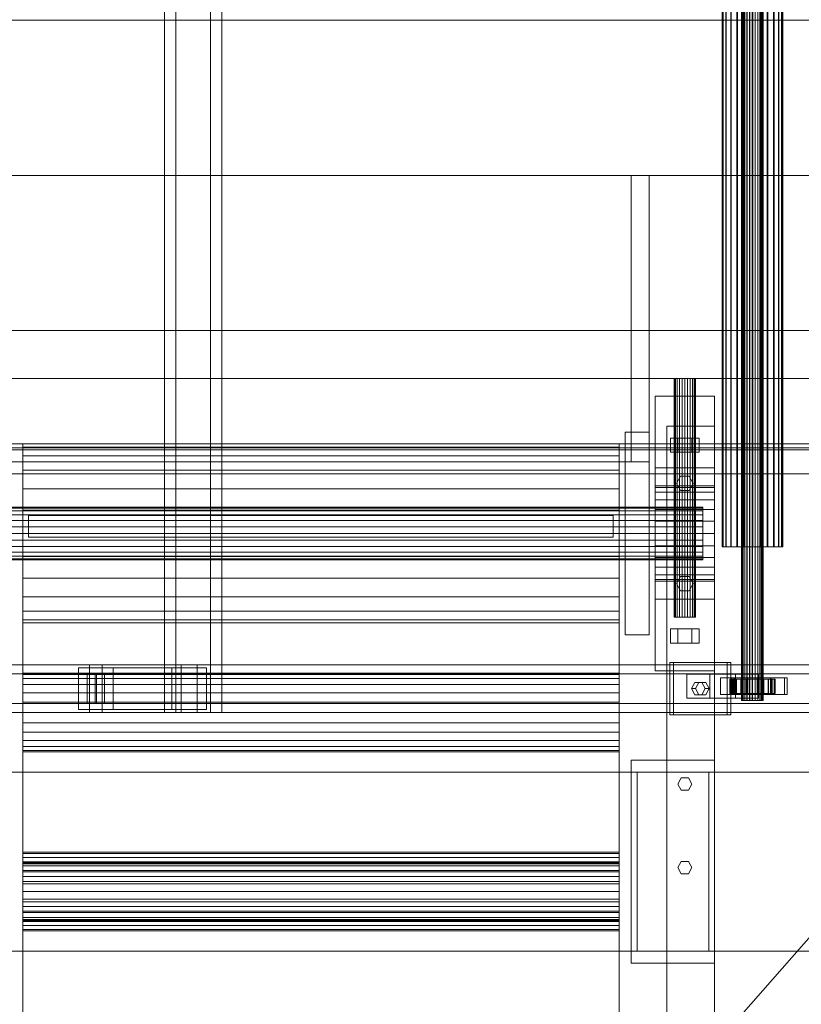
# Model space of a CAD drawing. Header units: millimetres. Extents: x -4738 to 65662, y -68080 to 6847.
# Tile 463 of 656: x 4848 to 5503, y -18694 to -17870. Entities that reach past the tile are written whole.
import ezdxf

# ---------------------------------------------------------------- set-up
doc = ezdxf.new("R2010")
doc.units = ezdxf.units.MM
for name, color, linetype, lineweight in [('COTAS_P', 1, 'Continuous', 0), ('superior_C01', 7, 'Continuous', 0), ('superior_dosificador', 7, 'Continuous', 0)]:
    doc.layers.add(name, color=color, linetype=linetype, lineweight=lineweight)
doc.dimstyles.new('R19_100', dxfattribs={"dimtxt": 250, "dimasz": 150, "dimexe": 150, "dimexo": 80, "dimgap": 100, "dimtad": 1, "dimtih": 1, "dimtoh": 1, "dimdsep": 46, "dimcen": 0.09, "dimadec": 0, "dimazin": 0, "dimtfac": 1, "dimtdec": 4, "dimtofl": 0, "dimtmove": 0, "dimatfit": 3, "dimfxl": 1, "dimtolj": 1, "dimtzin": 0, "dimarcsym": 0})

# ---------------------------------------------------------------- blocks, each defined once
blk = doc.blocks.new('DIM_R31_36')
at = {"layer": 'COTAS_P'}
for p, q in [((4250, -17250), (4400, -17205)), ((5950, -17250), (5800, -17205)), ((4250, -18150), (4250, -17250)), ((5950, -17250), (4250, -17250)), ((4250, -17250), (4400, -17295)), ((5950, -17250), (5800, -17295)), ((5950, -18150), (5950, -17250))]:
    blk.add_line(p, q, dxfattribs=at)
blk.add_text('1700 P', height=250, rotation=180, dxfattribs=at).set_placement((5100, -17350))

msp = doc.modelspace()

# ---------------------------------------------------------------- linework, layer by layer
at = {"layer": 'superior_C01'}
for p, q in [((4968.89, -17550), (4968.89, -18450)), ((4978.326, -18450), (4978.326, -17550)), ((5007.408, -18450), (5007.408, -17550)), ((5016.845, -17550), (5016.845, -18450)), ((5452.632, -18440), (5452.632, -17560)), ((5452.912, -18440), (5452.912, -17560)), ((5452.965, -18440), (5452.965, -17560)), ((5453.787, -18440), (5453.787, -17560)), ((5453.888, -18440), (5453.888, -17560)), ((5455.196, -18440), (5455.196, -17560)), ((5455.339, -18440), (5455.339, -17560)), ((5457.044, -18440), (5457.044, -17560)), ((5457.219, -18440), (5457.219, -17560)), ((5459.205, -18440), (5459.205, -17560)), ((5459.399, -18440), (5459.399, -17560)), ((5461.531, -18440), (5461.531, -17560)), ((5461.732, -18440), (5461.732, -17560)), ((5463.863, -18440), (5463.863, -17560)), ((5464.058, -18440), (5464.058, -17560)), ((5466.044, -18440), (5466.044, -17560)), ((5466.218, -18440), (5466.218, -17560)), ((5467.924, -18440), (5467.924, -17560)), ((5468.066, -18440), (5468.066, -17560)), ((5469.375, -18440), (5469.375, -17560)), ((5469.475, -18440), (5469.475, -17560)), ((5470.298, -17560), (5470.298, -18440)), ((5470.35, -18440), (5470.35, -17560)), ((5470.631, -18440), (5470.631, -17560)), ((5436.233, -18311.15), (5436.233, -17688.85)), ((5437.025, -18311.15), (5437.025, -17688.85)), ((5437.172, -18311.15), (5437.172, -17688.85)), ((5439.493, -18311.15), (5439.493, -17688.85)), ((5439.778, -18311.15), (5439.778, -17688.85)), ((5443.471, -18311.15), (5443.471, -17688.85)), ((5443.873, -18311.15), (5443.873, -17688.85)), ((5448.686, -18311.15), (5448.686, -17688.85)), ((5449.178, -18311.15), (5449.178, -17688.85)), ((5454.783, -18311.15), (5454.783, -17688.85)), ((5455.332, -18311.15), (5455.332, -17688.85)), ((5461.347, -18311.15), (5461.347, -17688.85)), ((5461.916, -18311.15), (5461.916, -17688.85)), ((5467.93, -18311.15), (5467.93, -17688.85)), ((5468.479, -18311.15), (5468.479, -17688.85)), ((5474.084, -18311.15), (5474.084, -17688.85)), ((5474.577, -18311.15), (5474.577, -17688.85)), ((5479.39, -18311.15), (5479.39, -17688.85)), ((5479.792, -18311.15), (5479.792, -17688.85)), ((5483.485, -18311.15), (5483.485, -17688.85)), ((5483.769, -18311.15), (5483.769, -17688.85)), ((5486.091, -17688.85), (5486.091, -18311.15)), ((5486.238, -18311.15), (5486.238, -17688.85)), ((5487.03, -18311.15), (5487.03, -17688.85)), ((4752.863, -17870), (5697.022, -17870)), ((5698.63, -17870), (4754.471, -17870)), ((4752.863, -18000), (5697.022, -18000)), ((5698.63, -18000), (4754.471, -18000)), ((4752.863, -18130), (5697.022, -18130)), ((5698.63, -18130), (4754.471, -18130)), ((5678.578, -18228.298), (4734.419, -18228.298)), ((4736.026, -18228.298), (5680.186, -18228.298)), ((10242.208, -18250), (1103.221, -18250)), ((1104.577, -18250), (10243.564, -18250)), ((5437.172, -18311.15), (5436.233, -18311.15)), ((5436.233, -18311.15), (5437.025, -18311.15)), ((5437.025, -18311.15), (5439.493, -18311.15)), ((5439.778, -18311.15), (5437.172, -18311.15)), ((5439.493, -18311.15), (5443.471, -18311.15)), ((5443.873, -18311.15), (5439.778, -18311.15)), ((5443.471, -18311.15), (5448.686, -18311.15)), ((5449.178, -18311.15), (5443.873, -18311.15)), ((5448.686, -18311.15), (5454.783, -18311.15)), ((5455.332, -18311.15), (5449.178, -18311.15)), ((5454.783, -18311.15), (5461.347, -18311.15)), ((5461.916, -18311.15), (5455.332, -18311.15)), ((5461.347, -18311.15), (5467.93, -18311.15)), ((5468.479, -18311.15), (5461.916, -18311.15)), ((5467.93, -18311.15), (5474.084, -18311.15)), ((5474.577, -18311.15), (5468.479, -18311.15)), ((5474.084, -18311.15), (5479.39, -18311.15)), ((5479.792, -18311.15), (5474.577, -18311.15)), ((5479.39, -18311.15), (5483.485, -18311.15)), ((5483.769, -18311.15), (5479.792, -18311.15)), ((5483.485, -18311.15), (5486.091, -18311.15)), ((5486.238, -18311.15), (5483.769, -18311.15)), ((5486.091, -18311.15), (5487.03, -18311.15)), ((5487.03, -18311.15), (5486.238, -18311.15)), ((4905.916, -18410), (3750.355, -18410)), ((3761.139, -18410), (4916.701, -18410)), ((4982.757, -18410), (3827.195, -18410)), ((3840.676, -18410), (4996.238, -18410)), ((4925.753, -18412.5), (4896.864, -18412.5)), ((4896.864, -18412.5), (4896.864, -18447.5)), ((4975.053, -18412.5), (4896.864, -18412.5)), ((4905.916, -18410), (4905.916, -18450)), ((4916.701, -18410), (4905.916, -18410)), ((6061.478, -18410), (4905.916, -18410)), ((4916.701, -18450), (4916.701, -18410)), ((4916.701, -18410), (6072.263, -18410)), ((4925.753, -18447.5), (4925.753, -18412.5)), ((4925.753, -18412.5), (5003.942, -18412.5)), ((4975.053, -18447.5), (4975.053, -18412.5)), ((4975.053, -18412.5), (5003.942, -18412.5)), ((4982.757, -18410), (4982.757, -18450)), ((4996.238, -18410), (4982.757, -18410)), ((6138.318, -18410), (4982.757, -18410)), ((4996.238, -18450), (4996.238, -18410)), ((4996.238, -18410), (6151.799, -18410)), ((5003.942, -18412.5), (5003.942, -18447.5)), ((5440.44, -18408), (5392.292, -18408)), ((5392.292, -18408), (5392.292, -18452)), ((5395.527, -18408), (5392.292, -18408)), ((5395.527, -18452), (5395.527, -18408)), ((5395.527, -18408), (5443.675, -18408)), ((5440.44, -18452), (5440.44, -18408)), ((5440.44, -18408), (5443.675, -18408)), ((5443.675, -18408), (5443.675, -18452)), ((4903.985, -18417.5), (3826.611, -18417.5)), ((3841.26, -18417.5), (4918.633, -18417.5)), ((4903.985, -18417.5), (4903.985, -18442.5)), ((4918.633, -18417.5), (4903.985, -18417.5)), ((4910.771, -18417.5), (4911.847, -18417.5)), ((4910.771, -18442.5), (4910.771, -18417.5)), ((6144.521, -18417.5), (4910.771, -18417.5)), ((4911.847, -18417.5), (4911.847, -18442.5)), ((4911.847, -18417.5), (6145.597, -18417.5)), ((4918.633, -18442.5), (4918.633, -18417.5)), ((5425.996, -18418), (5406.736, -18418)), ((5406.736, -18418), (5406.736, -18438)), ((5447.418, -18418), (5406.736, -18418)), ((5425.996, -18438), (5425.996, -18418)), ((5425.996, -18418), (5466.677, -18418)), ((5446.34, -18421), (5434.784, -18421)), ((5434.784, -18421), (5434.784, -18435)), ((5446.108, -18421), (5434.784, -18421)), ((5443.225, -18422), (5442.632, -18422)), ((5442.632, -18422), (5452.632, -18422)), ((5442.632, -18434), (5442.632, -18422)), ((5442.632, -18422), (5443.335, -18422)), ((5445.071, -18422), (5443.225, -18422)), ((5443.225, -18422), (5452.912, -18422)), ((5443.225, -18434), (5443.225, -18422)), ((5443.335, -18422), (5452.965, -18422)), ((5443.335, -18434), (5443.335, -18422)), ((5443.335, -18422), (5445.284, -18422)), ((5488.633, -18421), (5444.336, -18421)), ((5444.336, -18421), (5444.336, -18435)), ((5446.493, -18421), (5444.336, -18421)), ((5448.047, -18422), (5445.071, -18422)), ((5445.071, -18422), (5453.787, -18422)), ((5445.071, -18434), (5445.071, -18422)), ((5445.284, -18422), (5453.888, -18422)), ((5445.284, -18434), (5445.284, -18422)), ((5445.284, -18422), (5448.347, -18422)), ((5446.108, -18435), (5446.108, -18421)), ((5446.108, -18421), (5457.664, -18421)), ((5446.34, -18435), (5446.34, -18421)), ((5446.34, -18421), (5457.664, -18421)), ((5446.493, -18435), (5446.493, -18421)), ((5446.493, -18421), (5490.79, -18421)), ((5447.418, -18438), (5447.418, -18418)), ((5447.418, -18418), (5466.677, -18418)), ((5451.948, -18422), (5448.047, -18422)), ((5448.047, -18422), (5455.196, -18422)), ((5448.047, -18434), (5448.047, -18422)), ((5448.347, -18422), (5455.339, -18422)), ((5448.347, -18434), (5448.347, -18422)), ((5448.347, -18422), (5452.316, -18422)), ((5456.509, -18422), (5451.948, -18422)), ((5451.948, -18422), (5457.044, -18422)), ((5451.948, -18434), (5451.948, -18422)), ((5452.316, -18422), (5457.219, -18422)), ((5452.316, -18434), (5452.316, -18422)), ((5452.316, -18422), (5456.919, -18422)), ((5452.632, -18422), (5452.912, -18422)), ((5452.632, -18422), (5452.632, -18434)), ((5452.965, -18422), (5452.632, -18422)), ((5452.912, -18422), (5453.787, -18422)), ((5452.912, -18422), (5452.912, -18434)), ((5452.965, -18422), (5452.965, -18434)), ((5453.888, -18422), (5452.965, -18422)), ((5453.787, -18422), (5455.196, -18422)), ((5453.787, -18422), (5453.787, -18434)), ((5453.888, -18422), (5453.888, -18434)), ((5455.339, -18422), (5453.888, -18422)), ((5455.196, -18422), (5457.044, -18422)), ((5455.196, -18422), (5455.196, -18434)), ((5455.339, -18422), (5455.339, -18434)), ((5457.219, -18422), (5455.339, -18422)), ((5461.419, -18422), (5456.509, -18422)), ((5456.509, -18422), (5459.205, -18422)), ((5456.509, -18434), (5456.509, -18422)), ((5456.919, -18422), (5459.399, -18422)), ((5456.919, -18434), (5456.919, -18422)), ((5456.919, -18422), (5461.844, -18422)), ((5457.044, -18422), (5459.205, -18422)), ((5457.044, -18422), (5457.044, -18434)), ((5457.219, -18422), (5457.219, -18434)), ((5459.399, -18422), (5457.219, -18422)), ((5457.664, -18421), (5457.664, -18435)), ((5459.205, -18422), (5461.531, -18422)), ((5459.205, -18422), (5459.205, -18434)), ((5459.399, -18422), (5459.399, -18434)), ((5461.732, -18422), (5459.399, -18422)), ((5466.343, -18422), (5461.419, -18422)), ((5461.419, -18422), (5461.531, -18422)), ((5461.419, -18434), (5461.419, -18422)), ((5461.531, -18422), (5463.863, -18422)), ((5461.531, -18422), (5461.531, -18434)), ((5461.844, -18422), (5461.732, -18422)), ((5461.732, -18422), (5461.732, -18434)), ((5464.058, -18422), (5461.732, -18422)), ((5461.844, -18434), (5461.844, -18422)), ((5461.844, -18422), (5466.754, -18422)), ((5466.343, -18422), (5463.863, -18422)), ((5463.863, -18422), (5466.044, -18422)), ((5463.863, -18422), (5463.863, -18434)), ((5466.754, -18422), (5464.058, -18422)), ((5464.058, -18422), (5464.058, -18434)), ((5466.218, -18422), (5464.058, -18422)), ((5477.155, -18421), (5465.599, -18421)), ((5465.599, -18421), (5465.599, -18435)), ((5476.923, -18421), (5465.599, -18421)), ((5470.946, -18422), (5466.044, -18422)), ((5466.044, -18422), (5467.924, -18422)), ((5466.044, -18422), (5466.044, -18434)), ((5471.315, -18422), (5466.218, -18422)), ((5466.218, -18422), (5466.218, -18434)), ((5468.066, -18422), (5466.218, -18422)), ((5470.946, -18422), (5466.343, -18422)), ((5466.343, -18434), (5466.343, -18422)), ((5466.677, -18418), (5466.677, -18438)), ((5466.754, -18434), (5466.754, -18422)), ((5466.754, -18422), (5471.315, -18422)), ((5474.915, -18422), (5467.924, -18422)), ((5467.924, -18422), (5469.375, -18422)), ((5467.924, -18422), (5467.924, -18434)), ((5475.216, -18422), (5468.066, -18422)), ((5468.066, -18422), (5468.066, -18434)), ((5469.475, -18422), (5468.066, -18422)), ((5477.978, -18422), (5469.375, -18422)), ((5469.375, -18422), (5470.298, -18422)), ((5469.375, -18422), (5469.375, -18434)), ((5478.191, -18422), (5469.475, -18422)), ((5469.475, -18422), (5469.475, -18434)), ((5470.35, -18422), (5469.475, -18422)), ((5470.298, -18422), (5479.928, -18422)), ((5470.298, -18434), (5470.298, -18422)), ((5470.298, -18422), (5470.631, -18422)), ((5480.038, -18422), (5470.35, -18422)), ((5470.35, -18422), (5470.35, -18434)), ((5470.631, -18422), (5470.35, -18422)), ((5480.63, -18422), (5470.631, -18422)), ((5470.631, -18422), (5470.631, -18434)), ((5474.915, -18422), (5470.946, -18422)), ((5470.946, -18434), (5470.946, -18422)), ((5471.315, -18434), (5471.315, -18422)), ((5471.315, -18422), (5475.216, -18422)), ((5477.978, -18422), (5474.915, -18422)), ((5474.915, -18434), (5474.915, -18422)), ((5475.216, -18434), (5475.216, -18422)), ((5475.216, -18422), (5478.191, -18422)), ((5476.923, -18435), (5476.923, -18421)), ((5476.923, -18421), (5488.478, -18421)), ((5477.155, -18435), (5477.155, -18421)), ((5477.155, -18421), (5488.478, -18421)), ((5479.928, -18422), (5477.978, -18422)), ((5477.978, -18434), (5477.978, -18422)), ((5478.191, -18434), (5478.191, -18422)), ((5478.191, -18422), (5480.038, -18422)), ((5479.928, -18422), (5479.928, -18434)), ((5480.63, -18422), (5479.928, -18422)), ((5480.038, -18434), (5480.038, -18422)), ((5480.038, -18422), (5480.63, -18422)), ((5480.63, -18434), (5480.63, -18422)), ((5488.478, -18421), (5488.478, -18435)), ((5488.633, -18435), (5488.633, -18421)), ((5488.633, -18421), (5490.79, -18421)), ((5490.79, -18421), (5490.79, -18435)), ((5410.588, -18430), (5413.477, -18424.804)), ((5413.477, -18435.196), (5410.588, -18430)), ((5410.588, -18430), (5413.823, -18430)), ((5413.477, -18424.804), (5419.255, -18424.804)), ((5416.712, -18424.804), (5413.477, -18424.804)), ((5416.712, -18424.804), (5413.823, -18430)), ((5413.823, -18430), (5416.712, -18435.196)), ((5422.49, -18424.804), (5416.712, -18424.804)), ((5419.255, -18424.804), (5422.144, -18430)), ((5422.49, -18424.804), (5419.255, -18424.804)), ((5422.144, -18430), (5419.255, -18435.196)), ((5425.379, -18430), (5422.144, -18430)), ((5425.379, -18430), (5422.49, -18424.804)), ((5422.49, -18435.196), (5425.379, -18430)), ((5406.736, -18438), (5425.996, -18438)), ((5406.736, -18438), (5447.418, -18438)), ((5419.255, -18435.196), (5413.477, -18435.196)), ((5416.712, -18435.196), (5413.477, -18435.196)), ((5416.712, -18435.196), (5422.49, -18435.196)), ((5422.49, -18435.196), (5419.255, -18435.196)), ((5466.677, -18438), (5425.996, -18438)), ((5434.784, -18435), (5446.34, -18435)), ((5434.784, -18435), (5446.108, -18435)), ((5452.632, -18434), (5442.632, -18434)), ((5442.632, -18434), (5443.225, -18434)), ((5443.335, -18434), (5442.632, -18434)), ((5452.912, -18434), (5443.225, -18434)), ((5443.225, -18434), (5445.071, -18434)), ((5452.965, -18434), (5443.335, -18434)), ((5445.284, -18434), (5443.335, -18434)), ((5444.336, -18435), (5488.633, -18435)), ((5444.336, -18435), (5446.493, -18435)), ((5453.787, -18434), (5445.071, -18434)), ((5445.071, -18434), (5448.047, -18434)), ((5453.888, -18434), (5445.284, -18434)), ((5448.347, -18434), (5445.284, -18434)), ((5457.664, -18435), (5446.108, -18435)), ((5457.664, -18435), (5446.34, -18435)), ((5490.79, -18435), (5446.493, -18435)), ((5466.677, -18438), (5447.418, -18438)), ((5455.196, -18434), (5448.047, -18434)), ((5448.047, -18434), (5451.948, -18434)), ((5455.339, -18434), (5448.347, -18434)), ((5452.316, -18434), (5448.347, -18434)), ((5457.044, -18434), (5451.948, -18434)), ((5451.948, -18434), (5456.509, -18434)), ((5457.219, -18434), (5452.316, -18434)), ((5456.919, -18434), (5452.316, -18434)), ((5452.912, -18434), (5452.632, -18434)), ((5452.632, -18434), (5452.965, -18434)), ((5453.787, -18434), (5452.912, -18434)), ((5452.965, -18434), (5453.888, -18434)), ((5455.196, -18434), (5453.787, -18434)), ((5453.888, -18434), (5455.339, -18434)), ((5457.044, -18434), (5455.196, -18434)), ((5455.339, -18434), (5457.219, -18434)), ((5459.205, -18434), (5456.509, -18434)), ((5456.509, -18434), (5461.419, -18434)), ((5459.399, -18434), (5456.919, -18434)), ((5461.844, -18434), (5456.919, -18434)), ((5459.205, -18434), (5457.044, -18434)), ((5457.219, -18434), (5459.399, -18434)), ((5461.531, -18434), (5459.205, -18434)), ((5459.399, -18434), (5461.732, -18434)), ((5461.531, -18434), (5461.419, -18434)), ((5461.419, -18434), (5466.343, -18434)), ((5463.863, -18434), (5461.531, -18434)), ((5461.732, -18434), (5461.844, -18434)), ((5461.732, -18434), (5464.058, -18434)), ((5466.754, -18434), (5461.844, -18434)), ((5466.044, -18434), (5463.863, -18434)), ((5463.863, -18434), (5466.343, -18434)), ((5464.058, -18434), (5466.754, -18434)), ((5464.058, -18434), (5466.218, -18434)), ((5465.599, -18435), (5477.155, -18435)), ((5465.599, -18435), (5476.923, -18435)), ((5467.924, -18434), (5466.044, -18434)), ((5466.044, -18434), (5470.946, -18434)), ((5466.218, -18434), (5471.315, -18434)), ((5466.218, -18434), (5468.066, -18434)), ((5466.343, -18434), (5470.946, -18434)), ((5471.315, -18434), (5466.754, -18434)), ((5469.375, -18434), (5467.924, -18434)), ((5467.924, -18434), (5474.915, -18434)), ((5468.066, -18434), (5475.216, -18434)), ((5468.066, -18434), (5469.475, -18434)), ((5470.298, -18434), (5469.375, -18434)), ((5469.375, -18434), (5477.978, -18434)), ((5469.475, -18434), (5478.191, -18434)), ((5469.475, -18434), (5470.35, -18434)), ((5479.928, -18434), (5470.298, -18434)), ((5470.631, -18434), (5470.298, -18434)), ((5470.35, -18434), (5480.038, -18434)), ((5470.35, -18434), (5470.631, -18434)), ((5470.631, -18434), (5480.63, -18434)), ((5470.946, -18434), (5474.915, -18434)), ((5475.216, -18434), (5471.315, -18434)), ((5474.915, -18434), (5477.978, -18434)), ((5478.191, -18434), (5475.216, -18434)), ((5488.478, -18435), (5476.923, -18435)), ((5488.478, -18435), (5477.155, -18435)), ((5477.978, -18434), (5479.928, -18434)), ((5480.038, -18434), (5478.191, -18434)), ((5479.928, -18434), (5480.63, -18434)), ((5480.63, -18434), (5480.038, -18434)), ((5490.79, -18435), (5488.633, -18435)), ((3826.611, -18442.5), (4903.985, -18442.5)), ((3841.26, -18442.5), (4918.633, -18442.5)), ((4903.985, -18442.5), (4918.633, -18442.5)), ((4911.847, -18442.5), (4910.771, -18442.5)), ((4910.771, -18442.5), (6144.521, -18442.5)), ((4911.847, -18442.5), (6145.597, -18442.5)), ((5452.965, -18440), (5452.632, -18440)), ((5452.632, -18440), (5452.912, -18440)), ((5452.912, -18440), (5453.787, -18440)), ((5453.888, -18440), (5452.965, -18440)), ((5453.787, -18440), (5455.196, -18440)), ((5455.339, -18440), (5453.888, -18440)), ((5455.196, -18440), (5457.044, -18440)), ((5457.219, -18440), (5455.339, -18440)), ((5457.044, -18440), (5459.205, -18440)), ((5459.399, -18440), (5457.219, -18440)), ((5459.205, -18440), (5461.531, -18440)), ((5461.732, -18440), (5459.399, -18440)), ((5461.531, -18440), (5463.863, -18440)), ((5464.058, -18440), (5461.732, -18440)), ((5463.863, -18440), (5466.044, -18440)), ((5466.218, -18440), (5464.058, -18440)), ((5466.044, -18440), (5467.924, -18440)), ((5468.066, -18440), (5466.218, -18440)), ((5467.924, -18440), (5469.375, -18440)), ((5469.475, -18440), (5468.066, -18440)), ((5469.375, -18440), (5470.298, -18440)), ((5470.35, -18440), (5469.475, -18440)), ((5470.298, -18440), (5470.631, -18440)), ((5470.631, -18440), (5470.35, -18440)), ((3750.355, -18450), (4905.916, -18450)), ((3761.139, -18450), (4916.701, -18450)), ((3827.195, -18450), (4982.757, -18450)), ((3840.676, -18450), (4996.238, -18450)), ((4896.864, -18447.5), (4925.753, -18447.5)), ((4975.053, -18447.5), (4896.864, -18447.5)), ((4905.916, -18450), (4916.701, -18450)), ((4905.916, -18450), (6061.478, -18450)), ((4916.701, -18450), (6072.263, -18450)), ((5003.942, -18447.5), (4925.753, -18447.5)), ((4968.89, -18450), (5007.408, -18450)), ((4968.89, -18450), (4978.326, -18450)), ((5003.942, -18447.5), (4975.053, -18447.5)), ((5016.845, -18450), (4978.326, -18450)), ((4982.757, -18450), (4996.238, -18450)), ((4982.757, -18450), (6138.318, -18450)), ((4996.238, -18450), (6151.799, -18450)), ((5016.845, -18450), (5007.408, -18450)), ((5392.292, -18452), (5440.44, -18452)), ((5392.292, -18452), (5395.527, -18452)), ((5443.675, -18452), (5395.527, -18452)), ((5443.675, -18452), (5440.44, -18452))]:
    msp.add_line(p, q, dxfattribs=at)
at = {"layer": 'superior_dosificador'}
for p, q in [((4825, -18000), (5375, -18000)), ((5360, -18240), (5360, -18000)), ((5360, -18000), (5375, -18000)), ((5375, -18000), (5375, -18240)), ((5870, -18170), (4330, -18170)), ((5396.307, -18170), (5396, -18170)), ((5396, -18370), (5396, -18170)), ((5396.307, -18170), (5397.206, -18170)), ((5396.307, -18170), (5396.307, -18370)), ((5397.206, -18170), (5398.636, -18170)), ((5397.206, -18170), (5397.206, -18370)), ((5398.636, -18170), (5400.5, -18170)), ((5398.636, -18170), (5398.636, -18370)), ((5400.5, -18170), (5402.671, -18170)), ((5400.5, -18170), (5400.5, -18370)), ((5402.671, -18170), (5405, -18170)), ((5402.671, -18170), (5402.671, -18370)), ((5405, -18170), (5407.329, -18170)), ((5405, -18170), (5405, -18370)), ((5407.329, -18170), (5409.5, -18170)), ((5407.329, -18170), (5407.329, -18370)), ((5409.5, -18170), (5411.364, -18170)), ((5409.5, -18170), (5409.5, -18370)), ((5411.364, -18170), (5412.794, -18170)), ((5411.364, -18170), (5411.364, -18370)), ((5412.794, -18170), (5413.693, -18170)), ((5412.794, -18170), (5412.794, -18370)), ((5413.693, -18170), (5414, -18170)), ((5413.693, -18170), (5413.693, -18370)), ((5414, -18170), (5414, -18370)), ((5430, -18185), (5380, -18185)), ((5380, -18185), (5380, -18415)), ((5430, -18415), (5430, -18185)), ((5355, -18385), (5355, -18215)), ((5355, -18215), (5375, -18215)), ((5375, -18215), (5375, -18385)), ((5430, -18210), (5390, -18210)), ((5390, -18210), (5390, -19790)), ((5430, -19790), (5430, -18210)), ((5399, -18220), (5393, -18220)), ((5393, -18232), (5393, -18220)), ((5399, -18220), (5411, -18220)), ((5399, -18220), (5399, -18232)), ((5411, -18220), (5417, -18220)), ((5411, -18220), (5411, -18232)), ((5417, -18220), (5417, -18232)), ((5875, -18225), (4325, -18225)), ((4330, -18230), (5870, -18230)), ((4850, -18227.556), (4850, -18225)), ((5350, -18225), (4850, -18225)), ((4850, -18235.048), (4850, -18227.556)), ((5350, -18227.556), (4850, -18227.556)), ((5350, -18227.556), (5350, -18225)), ((5350, -18235.048), (5350, -18227.556)), ((5393, -18232), (5399, -18232)), ((5399, -18232), (5411, -18232)), ((5411, -18232), (5417, -18232)), ((5375, -18240), (4825, -18240)), ((4850, -18246.967), (4850, -18235.048)), ((5350, -18235.048), (4850, -18235.048)), ((5350, -18246.967), (5350, -18235.048)), ((5375, -18240), (5360, -18240)), ((4850, -18262.5), (4850, -18246.967)), ((5350, -18246.967), (4850, -18246.967)), ((5350, -18262.5), (5350, -18246.967)), ((5430, -18245), (5380, -18245)), ((5380, -18245), (5380, -18355)), ((5430, -18355), (5430, -18245)), ((4325, -18250), (5875, -18250)), ((4350, -18250), (5850, -18250)), ((5850, -18250), (5350, -18820)), ((5398, -18258), (5401.5, -18251.938)), ((5401.5, -18251.938), (5408.5, -18251.938)), ((5408.5, -18251.938), (5412, -18258)), ((4850, -18280.589), (4850, -18262.5)), ((5350, -18262.5), (4850, -18262.5)), ((5350, -18280.589), (5350, -18262.5)), ((5380, -18261.363), (5380, -18260)), ((5430, -18260), (5380, -18260)), ((5380, -18265.359), (5380, -18261.363)), ((5430, -18261.363), (5380, -18261.363)), ((5401.5, -18264.062), (5398, -18258)), ((5408.5, -18264.062), (5401.5, -18264.062)), ((5412, -18258), (5408.5, -18264.062)), ((5430, -18261.363), (5430, -18260)), ((5430, -18265.359), (5430, -18261.363)), ((5380, -18271.716), (5380, -18265.359)), ((5430, -18265.359), (5380, -18265.359)), ((5380, -18280), (5380, -18271.716)), ((5430, -18271.716), (5380, -18271.716)), ((5430, -18271.716), (5430, -18265.359)), ((5430, -18280), (5430, -18271.716)), ((5420, -18278), (4780, -18278)), ((5420, -18278.75), (4780, -18278.75)), ((5420, -18280.947), (4780, -18280.947)), ((4850, -18300), (4850, -18280.589)), ((5350, -18280.589), (4850, -18280.589)), ((5350, -18300), (5350, -18280.589)), ((5380, -18289.647), (5380, -18280)), ((5430, -18280), (5380, -18280)), ((5420, -18278.75), (5420, -18278)), ((5420, -18280.947), (5420, -18278.75)), ((5420, -18284.444), (5420, -18280.947)), ((5430, -18289.647), (5430, -18280)), ((5420, -18284.444), (4780, -18284.444)), ((5420, -18289), (4780, -18289)), ((4855, -18303), (4855, -18285)), ((4855, -18285), (5345, -18285)), ((5345, -18285), (5345, -18303)), ((5380, -18300), (5380, -18289.647)), ((5430, -18289.647), (5380, -18289.647)), ((5420, -18289), (5420, -18284.444)), ((5420, -18294.306), (5420, -18289)), ((5430, -18300), (5430, -18289.647)), ((5420, -18294.306), (4780, -18294.306)), ((5420, -18300), (5420, -18294.306)), ((5420, -18300), (4780, -18300)), ((5420, -18305.694), (4780, -18305.694)), ((4850, -18319.411), (4850, -18300)), ((5350, -18300), (4850, -18300)), ((4850, -18300), (4850, -19700)), ((5345, -18303), (4855, -18303)), ((5350, -18319.411), (5350, -18300)), ((5350, -19700), (5350, -18300)), ((5380, -18310.353), (5380, -18300)), ((5430, -18300), (5380, -18300)), ((5420, -18305.694), (5420, -18300)), ((5420, -18311), (5420, -18305.694)), ((5430, -18310.353), (5430, -18300)), ((5420, -18311), (4780, -18311)), ((5380, -18320), (5380, -18310.353)), ((5430, -18310.353), (5380, -18310.353)), ((5420, -18315.556), (5420, -18311)), ((5430, -18320), (5430, -18310.353)), ((5420, -18315.556), (4780, -18315.556)), ((5420, -18319.053), (4780, -18319.053)), ((5420, -18321.25), (4780, -18321.25)), ((4780, -18322), (5420, -18322)), ((4850, -18337.5), (4850, -18319.411)), ((5350, -18319.411), (4850, -18319.411)), ((5350, -18337.5), (5350, -18319.411)), ((5380, -18328.284), (5380, -18320)), ((5430, -18320), (5380, -18320)), ((5420, -18319.053), (5420, -18315.556)), ((5420, -18321.25), (5420, -18319.053)), ((5420, -18321.25), (5420, -18322)), ((5430, -18328.284), (5430, -18320)), ((5380, -18334.641), (5380, -18328.284)), ((5430, -18328.284), (5380, -18328.284)), ((5430, -18334.641), (5430, -18328.284)), ((4850, -18353.033), (4850, -18337.5)), ((5350, -18337.5), (4850, -18337.5)), ((5350, -18353.033), (5350, -18337.5)), ((5380, -18338.637), (5380, -18334.641)), ((5430, -18334.641), (5380, -18334.641)), ((5380, -18340), (5380, -18338.637)), ((5430, -18338.637), (5380, -18338.637)), ((5398, -18342), (5401.5, -18335.938)), ((5401.5, -18335.938), (5408.5, -18335.938)), ((5408.5, -18335.938), (5412, -18342)), ((5430, -18338.637), (5430, -18334.641)), ((5430, -18338.637), (5430, -18340)), ((5380, -18340), (5430, -18340)), ((5401.5, -18348.062), (5398, -18342)), ((5412, -18342), (5408.5, -18348.062)), ((4850, -18364.952), (4850, -18353.033)), ((5350, -18353.033), (4850, -18353.033)), ((5350, -18364.952), (5350, -18353.033)), ((5380, -18355), (5430, -18355)), ((5408.5, -18348.062), (5401.5, -18348.062)), ((4850, -18372.444), (4850, -18364.952)), ((5350, -18364.952), (4850, -18364.952)), ((4850, -18375), (4850, -18372.444)), ((5350, -18372.444), (4850, -18372.444)), ((5350, -18372.444), (5350, -18364.952)), ((5350, -18372.444), (5350, -18375)), ((5396, -18370), (5396.307, -18370)), ((5396.307, -18370), (5397.206, -18370)), ((5397.206, -18370), (5398.636, -18370)), ((5398.636, -18370), (5400.5, -18370)), ((5400.5, -18370), (5402.671, -18370)), ((5402.671, -18370), (5405, -18370)), ((5405, -18370), (5407.329, -18370)), ((5407.329, -18370), (5409.5, -18370)), ((5409.5, -18370), (5411.364, -18370)), ((5411.364, -18370), (5412.794, -18370)), ((5412.794, -18370), (5413.693, -18370)), ((5413.693, -18370), (5414, -18370)), ((4850, -18375), (5350, -18375)), ((5399, -18380), (5393, -18380)), ((5393, -18392), (5393, -18380)), ((5399, -18380), (5411, -18380)), ((5399, -18380), (5399, -18392)), ((5411, -18380), (5417, -18380)), ((5411, -18380), (5411, -18392)), ((5417, -18380), (5417, -18392)), ((5375, -18385), (5355, -18385)), ((5393, -18392), (5399, -18392)), ((5399, -18392), (5411, -18392)), ((5411, -18392), (5417, -18392)), ((4850, -18418.124), (4850, -18417)), ((5350, -18417), (4850, -18417)), ((4850, -18421.421), (4850, -18418.124)), ((5350, -18418.124), (4850, -18418.124)), ((4850, -18426.665), (4850, -18421.421)), ((5350, -18421.421), (4850, -18421.421)), ((5350, -18418.124), (5350, -18417)), ((5350, -18421.421), (5350, -18418.124)), ((5350, -18426.665), (5350, -18421.421)), ((5380, -18415), (5430, -18415)), ((4850, -18433.5), (4850, -18426.665)), ((5350, -18426.665), (4850, -18426.665)), ((5350, -18433.5), (5350, -18426.665)), ((4850, -18441.459), (4850, -18433.5)), ((5350, -18433.5), (4850, -18433.5)), ((5350, -18441.459), (5350, -18433.5)), ((4850, -18450), (4850, -18441.459)), ((5350, -18441.459), (4850, -18441.459)), ((5350, -18450), (5350, -18441.459)), ((4850, -18458.541), (4850, -18450)), ((5350, -18450), (4850, -18450)), ((5350, -18458.541), (5350, -18450)), ((4850, -18466.5), (4850, -18458.541)), ((5350, -18458.541), (4850, -18458.541)), ((5350, -18466.5), (5350, -18458.541)), ((4850, -18473.335), (4850, -18466.5)), ((5350, -18466.5), (4850, -18466.5)), ((5350, -18473.335), (5350, -18466.5)), ((4850, -18478.579), (4850, -18473.335)), ((5350, -18473.335), (4850, -18473.335)), ((4850, -18481.876), (4850, -18478.579)), ((5350, -18478.579), (4850, -18478.579)), ((5350, -18478.579), (5350, -18473.335)), ((5350, -18481.876), (5350, -18478.579)), ((4850, -18483), (4850, -18481.876)), ((5350, -18481.876), (4850, -18481.876)), ((4850, -18483), (5350, -18483)), ((5350, -18481.876), (5350, -18483)), ((5430, -18490), (5360, -18490)), ((5360, -18490), (5360, -18660)), ((5430, -18660), (5430, -18490)), ((5870, -18500), (4330, -18500)), ((5425, -18500), (5365, -18500)), ((5365, -18500), (5365, -18650)), ((5425, -18650), (5425, -18500)), ((5399, -18510), (5402, -18504.804)), ((5402, -18515.196), (5399, -18510)), ((5402, -18504.804), (5408, -18504.804)), ((5408, -18504.804), (5411, -18510)), ((5411, -18510), (5408, -18515.196)), ((5408, -18515.196), (5402, -18515.196)), ((4850, -18568.124), (4850, -18567)), ((5350, -18567), (4850, -18567)), ((4850, -18571.421), (4850, -18568.124)), ((5350, -18568.124), (4850, -18568.124)), ((5350, -18568.124), (5350, -18567)), ((5350, -18571.421), (5350, -18568.124)), ((4850, -18576.665), (4850, -18571.421)), ((5350, -18571.421), (4850, -18571.421)), ((4850, -18575.852), (4850, -18575)), ((5350, -18575), (4850, -18575)), ((4850, -18578.349), (4850, -18575.852)), ((5350, -18575.852), (4850, -18575.852)), ((4850, -18583.5), (4850, -18576.665)), ((5350, -18576.665), (4850, -18576.665)), ((4850, -18582.322), (4850, -18578.349)), ((5350, -18578.349), (4850, -18578.349)), ((5350, -18576.665), (5350, -18571.421)), ((5350, -18575.852), (5350, -18575)), ((5350, -18578.349), (5350, -18575.852)), ((5350, -18583.5), (5350, -18576.665)), ((5350, -18582.322), (5350, -18578.349)), ((5399, -18580), (5402, -18574.804)), ((5402, -18574.804), (5408, -18574.804)), ((5408, -18574.804), (5411, -18580)), ((4850, -18587.5), (4850, -18582.322)), ((5350, -18582.322), (4850, -18582.322)), ((4850, -18591.459), (4850, -18583.5)), ((5350, -18583.5), (4850, -18583.5)), ((5350, -18587.5), (5350, -18582.322)), ((5350, -18591.459), (5350, -18583.5)), ((5402, -18585.196), (5399, -18580)), ((5408, -18585.196), (5402, -18585.196)), ((5411, -18580), (5408, -18585.196)), ((4850, -18593.53), (4850, -18587.5)), ((5350, -18587.5), (4850, -18587.5)), ((4850, -18600), (4850, -18591.459)), ((5350, -18591.459), (4850, -18591.459)), ((4850, -18600), (4850, -18593.53)), ((5350, -18593.53), (4850, -18593.53)), ((5350, -18593.53), (5350, -18587.5)), ((5350, -18600), (5350, -18591.459)), ((5350, -18600), (5350, -18593.53)), ((4850, -18608.541), (4850, -18600)), ((5350, -18600), (4850, -18600)), ((4850, -18606.47), (4850, -18600)), ((5350, -18608.541), (5350, -18600)), ((5350, -18606.47), (5350, -18600)), ((4850, -18612.5), (4850, -18606.47)), ((5350, -18606.47), (4850, -18606.47)), ((4850, -18616.5), (4850, -18608.541)), ((5350, -18608.541), (4850, -18608.541)), ((5350, -18612.5), (5350, -18606.47)), ((5350, -18616.5), (5350, -18608.541)), ((4850, -18617.678), (4850, -18612.5)), ((5350, -18612.5), (4850, -18612.5)), ((4850, -18623.335), (4850, -18616.5)), ((5350, -18616.5), (4850, -18616.5)), ((4850, -18621.651), (4850, -18617.678)), ((5350, -18617.678), (4850, -18617.678)), ((5350, -18617.678), (5350, -18612.5)), ((5350, -18623.335), (5350, -18616.5)), ((5350, -18621.651), (5350, -18617.678)), ((4850, -18624.148), (4850, -18621.651)), ((5350, -18621.651), (4850, -18621.651)), ((4850, -18628.579), (4850, -18623.335)), ((5350, -18623.335), (4850, -18623.335)), ((4850, -18625), (4850, -18624.148)), ((5350, -18624.148), (4850, -18624.148)), ((4850, -18625), (5350, -18625)), ((5350, -18624.148), (5350, -18621.651)), ((5350, -18628.579), (5350, -18623.335)), ((5350, -18624.148), (5350, -18625)), ((4850, -18631.876), (4850, -18628.579)), ((5350, -18628.579), (4850, -18628.579)), ((4850, -18633), (4850, -18631.876)), ((5350, -18631.876), (4850, -18631.876)), ((4850, -18633), (5350, -18633)), ((5350, -18631.876), (5350, -18628.579)), ((5350, -18631.876), (5350, -18633)), ((4330, -18650), (5870, -18650)), ((5365, -18650), (5425, -18650)), ((5360, -18660), (5430, -18660))]:
    msp.add_line(p, q, dxfattribs=at)

# ---------------------------------------------------------------- dimensions: what is measured, and where the dimension line sits
at = {"layer": 'COTAS_P'}
dim = msp.add_aligned_dim(p1=(5950, -18150), p2=(4250, -18150), distance=-900, text='<> P', dimstyle='R19_100', dxfattribs=at)
dim.commit()
dim.dimension.update_dxf_attribs({"geometry": 'DIM_R31_36', "text_midpoint": (5100, -17250)})

doc.saveas('drawing.dxf')
